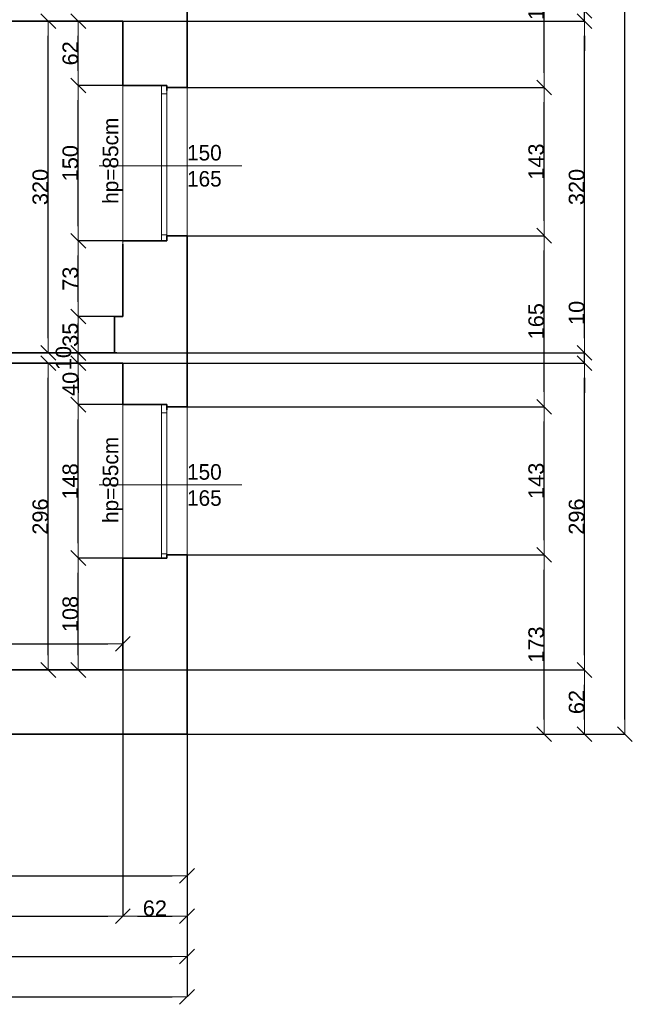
# Model space of a CAD drawing. Header units: metres. Extents: x 7506757 to 756746378, y 5735207 to 582114514.
# Tile 257 of 278: x 7712721 to 7718629, y 5886010 to 5895510. Entities that reach past the tile are written whole.
import ezdxf

# ---------------------------------------------------------------- set-up
doc = ezdxf.new("R2010")
doc.units = ezdxf.units.M
doc.header["$MEASUREMENT"] = 0
doc.header["$PDMODE"] = 2
doc.layers.get('0').update_dxf_attribs({"color": 250, "linetype": 'CONTINUOUS', "lineweight": 100, "plot": 0})
doc.layers.get('Defpoints').update_dxf_attribs({"linetype": 'CONTINUOUS'})
for name, color, linetype, lineweight in [('M_OCIANA6', 5, 'CONTINUOUS', 35), ('M_OPISY141', 7, 'CONTINUOUS', 0), ('m_umeblowanie1', 7, 'CONTINUOUS', 13), ('opis1', 7, 'CONTINUOUS', 13)]:
    doc.layers.add(name, color=color, linetype=linetype, lineweight=lineweight)
doc.layers.add('PWYMIAR', color=7, linetype='CONTINUOUS')
doc.styles.add('GENERATED_STYLE_1', font='arial.ttf')
doc.styles.add('GENERATED_STYLE_2', font='txt')
doc.dimstyles.new('GENERATED_STYLE__1', dxfattribs={"dimtxt": 150, "dimasz": 142.5, "dimexe": 0.18, "dimexo": 0, "dimgap": 0.09, "dimtad": 1, "dimdec": 0, "dimlfac": 0.1, "dimzin": 0, "dimdsep": 46, "dimtxsty": 'GENERATED_STYLE_1', "dimblk": 'ARROWHEAD_6', "dimblk1": 'ARROWHEAD_6', "dimblk2": 'ARROWHEAD_6', "dimcen": 0.09, "dimclrd": 251, "dimclre": 251, "dimclrt": 7, "dimazin": 0, "dimtfac": 1, "dimtdec": 4, "dimtmove": 0, "dimatfit": 3, "dimfxl": 0, "dimtolj": 1, "dimtzin": 0, "dimarcsym": 0})
doc.dimstyles.new('GENERATED_STYLE__2', dxfattribs={"dimtxt": 150, "dimasz": 142.5, "dimexe": 0.18, "dimexo": 0, "dimgap": 0.09, "dimtad": 1, "dimtih": 1, "dimtoh": 1, "dimdec": 0, "dimlfac": 0.1, "dimzin": 0, "dimdsep": 46, "dimtxsty": 'GENERATED_STYLE_1', "dimblk": 'ARROWHEAD_6', "dimblk1": 'ARROWHEAD_6', "dimblk2": 'ARROWHEAD_6', "dimcen": 0.09, "dimclrd": 251, "dimclre": 251, "dimclrt": 7, "dimazin": 0, "dimtfac": 1, "dimtdec": 4, "dimtmove": 0, "dimatfit": 3, "dimfxl": 0, "dimtolj": 1, "dimtzin": 0, "dimarcsym": 0})
doc.dimstyles.new('GENERATED_STYLE__3', dxfattribs={"dimtxt": 150, "dimasz": 142.5, "dimexe": 0.18, "dimexo": 0, "dimgap": 0.09, "dimtad": 1, "dimdec": 0, "dimlfac": 0.1, "dimzin": 0, "dimdsep": 46, "dimtxsty": 'GENERATED_STYLE_1', "dimblk": 'ARROWHEAD_6', "dimblk1": 'ARROWHEAD_6', "dimblk2": 'ARROWHEAD_6', "dimcen": 0.09, "dimclrd": 251, "dimclre": 251, "dimclrt": 7, "dimazin": 0, "dimtfac": 1, "dimtdec": 4, "dimtmove": 2, "dimatfit": 3, "dimfxl": 0, "dimtolj": 1, "dimtzin": 0, "dimarcsym": 0})

# ---------------------------------------------------------------- blocks, each defined once
blk = doc.blocks.new('ARROWHEAD_6')
at = {"color": 0, "linetype": 'Continuous', "lineweight": 0}
for p, q in [((0, 0), (-1, 0)), ((-0.5, -0.5), (0.5, 0.5))]:
    blk.add_line(p, q, dxfattribs=at)
blk = doc.blocks.new('*D6541')
at = {"layer": 'Defpoints', "color": 0, "linetype": 'Continuous', "transparency": 16777216}
for p in [(7713286.4, 5890315.6), (7713714.6, 5890315.6), (7713714.6, 5889235.6)]:
    blk.add_point(p, dxfattribs=at)
at = {"layer": 'PWYMIAR', "color": 251, "linetype": 'Continuous', "lineweight": -2, "transparency": 16777216}
for p, q in [((7713714.6, 5890315.6), (7713286.3, 5890315.6)), ((7713286.4, 5889378.1), (7713286.4, 5890173.1)), ((7713714.6, 5889235.6), (7713286.3, 5889235.6))]:
    blk.add_line(p, q, dxfattribs=at)
at = {"layer": 'PWYMIAR', "color": 251, "linetype": 'Continuous', "lineweight": -2, "transparency": 16777216, "xscale": 142.5, "yscale": 142.5, "zscale": 142.5}
for p, rotation in [((7713286.4, 5890315.6), 90), ((7713286.4, 5889235.6), 270)]:
    blk.add_blockref('ARROWHEAD_6', p, dxfattribs=dict(at, rotation=rotation))
at = {"layer": 'PWYMIAR', "color": 7, "linetype": 'Continuous', "lineweight": 13, "transparency": 16777216, "insert": (7713209.8, 5889775.6), "char_height": 150, "attachment_point": 5, "rotation": 90, "style": 'GENERATED_STYLE_1'}
blk.add_mtext('\\A1;108', dxfattribs=at)
blk = doc.blocks.new('*D6542')
at = {"layer": 'Defpoints', "color": 0, "linetype": 'Continuous', "transparency": 16777216}
for p in [(7713286.4, 5891795.6), (7713714.6, 5891795.6), (7713714.6, 5890315.6)]:
    blk.add_point(p, dxfattribs=at)
at = {"layer": 'PWYMIAR', "color": 251, "linetype": 'Continuous', "lineweight": -2, "transparency": 16777216}
for p, q in [((7713714.6, 5891795.6), (7713286.3, 5891795.6)), ((7713286.4, 5890458.1), (7713286.4, 5891653.1)), ((7713714.6, 5890315.6), (7713286.3, 5890315.6))]:
    blk.add_line(p, q, dxfattribs=at)
at = {"layer": 'PWYMIAR', "color": 251, "linetype": 'Continuous', "lineweight": -2, "transparency": 16777216, "xscale": 142.5, "yscale": 142.5, "zscale": 142.5}
for p, rotation in [((7713286.4, 5891795.6), 90), ((7713286.4, 5890315.6), 270)]:
    blk.add_blockref('ARROWHEAD_6', p, dxfattribs=dict(at, rotation=rotation))
at = {"layer": 'PWYMIAR', "color": 7, "linetype": 'Continuous', "lineweight": 13, "transparency": 16777216, "insert": (7713209.8, 5891055.6), "char_height": 150, "attachment_point": 5, "rotation": 90, "style": 'GENERATED_STYLE_1'}
blk.add_mtext('\\A1;148', dxfattribs=at)
blk = doc.blocks.new('*D6543')
at = {"layer": 'Defpoints', "color": 0, "linetype": 'Continuous', "transparency": 16777216}
for p in [(7713286.4, 5892195.6), (7713714.6, 5892195.6), (7713714.6, 5891795.6)]:
    blk.add_point(p, dxfattribs=at)
at = {"layer": 'PWYMIAR', "color": 251, "linetype": 'Continuous', "lineweight": -2, "transparency": 16777216}
for p, q in [((7713714.6, 5892195.6), (7713286.3, 5892195.6)), ((7713286.4, 5891938.1), (7713286.4, 5892053.1)), ((7713714.6, 5891795.6), (7713286.3, 5891795.6))]:
    blk.add_line(p, q, dxfattribs=at)
at = {"layer": 'PWYMIAR', "color": 251, "linetype": 'Continuous', "lineweight": -2, "transparency": 16777216, "xscale": 142.5, "yscale": 142.5, "zscale": 142.5}
for p, rotation in [((7713286.4, 5892195.6), 90), ((7713286.4, 5891795.6), 270)]:
    blk.add_blockref('ARROWHEAD_6', p, dxfattribs=dict(at, rotation=rotation))
at = {"layer": 'PWYMIAR', "color": 7, "linetype": 'Continuous', "lineweight": 13, "transparency": 16777216, "insert": (7713209.8, 5891995.6), "char_height": 150, "attachment_point": 5, "rotation": 90, "style": 'GENERATED_STYLE_1'}
blk.add_mtext('\\A1;40', dxfattribs=at)
blk = doc.blocks.new('*D6544')
at = {"layer": 'Defpoints', "color": 0, "linetype": 'Continuous', "transparency": 16777216}
for p in [(7713286.4, 5892294), (7713658.8, 5892294), (7713714.6, 5892195.6)]:
    blk.add_point(p, dxfattribs=at)
at = {"layer": 'PWYMIAR', "color": 251, "linetype": 'Continuous', "lineweight": -2, "transparency": 16777216}
for p, q in [((7713286.4, 5892436.5), (7713286.4, 5892579)), ((7713658.8, 5892294), (7713286.3, 5892294)), ((7713286.4, 5892195.6), (7713286.4, 5892294)), ((7713714.6, 5892195.6), (7713286.3, 5892195.6)), ((7713286.4, 5892053.1), (7713286.4, 5891910.6))]:
    blk.add_line(p, q, dxfattribs=at)
at = {"layer": 'PWYMIAR', "color": 251, "linetype": 'Continuous', "lineweight": -2, "transparency": 16777216, "xscale": 142.5, "yscale": 142.5, "zscale": 142.5}
for p, rotation in [((7713286.4, 5892294), 270), ((7713286.4, 5892195.6), 90)]:
    blk.add_blockref('ARROWHEAD_6', p, dxfattribs=dict(at, rotation=rotation))
at = {"layer": 'PWYMIAR', "color": 7, "linetype": 'Continuous', "lineweight": 13, "transparency": 16777216, "insert": (7713143.9, 5892244.8), "char_height": 150, "attachment_point": 5, "rotation": 90, "style": 'GENERATED_STYLE_1'}
blk.add_mtext('\\A1;10', dxfattribs=at)
blk = doc.blocks.new('*D6545')
at = {"layer": 'Defpoints', "color": 0, "linetype": 'Continuous', "transparency": 16777216}
for p in [(7713286.4, 5892645.6), (7713714.6, 5892645.6), (7713658.8, 5892294)]:
    blk.add_point(p, dxfattribs=at)
at = {"layer": 'PWYMIAR', "color": 251, "linetype": 'Continuous', "lineweight": -2, "transparency": 16777216}
for p, q in [((7713714.6, 5892645.6), (7713286.3, 5892645.6)), ((7713286.4, 5892436.5), (7713286.4, 5892503.1)), ((7713658.8, 5892294), (7713286.3, 5892294))]:
    blk.add_line(p, q, dxfattribs=at)
at = {"layer": 'PWYMIAR', "color": 251, "linetype": 'Continuous', "lineweight": -2, "transparency": 16777216, "xscale": 142.5, "yscale": 142.5, "zscale": 142.5}
for p, rotation in [((7713286.4, 5892645.6), 90), ((7713286.4, 5892294), 270)]:
    blk.add_blockref('ARROWHEAD_6', p, dxfattribs=dict(at, rotation=rotation))
at = {"layer": 'PWYMIAR', "color": 7, "linetype": 'Continuous', "lineweight": 13, "transparency": 16777216, "insert": (7713209.7, 5892469.8), "char_height": 150, "attachment_point": 5, "rotation": 90, "style": 'GENERATED_STYLE_1'}
blk.add_mtext('\\A1;35', dxfattribs=at)
blk = doc.blocks.new('*D6546')
at = {"layer": 'Defpoints', "color": 0, "linetype": 'Continuous', "transparency": 16777216}
for p in [(7713286.4, 5893375.6), (7713714.6, 5893375.6), (7713714.6, 5892645.6)]:
    blk.add_point(p, dxfattribs=at)
at = {"layer": 'PWYMIAR', "color": 251, "linetype": 'Continuous', "lineweight": -2, "transparency": 16777216}
for p, q in [((7713714.6, 5893375.6), (7713286.3, 5893375.6)), ((7713286.4, 5892788.1), (7713286.4, 5893233.1)), ((7713714.6, 5892645.6), (7713286.3, 5892645.6))]:
    blk.add_line(p, q, dxfattribs=at)
at = {"layer": 'PWYMIAR', "color": 251, "linetype": 'Continuous', "lineweight": -2, "transparency": 16777216, "xscale": 142.5, "yscale": 142.5, "zscale": 142.5}
for p, rotation in [((7713286.4, 5893375.6), 90), ((7713286.4, 5892645.6), 270)]:
    blk.add_blockref('ARROWHEAD_6', p, dxfattribs=dict(at, rotation=rotation))
at = {"layer": 'PWYMIAR', "color": 7, "linetype": 'Continuous', "lineweight": 13, "transparency": 16777216, "insert": (7713209.7, 5893010.6), "char_height": 150, "attachment_point": 5, "rotation": 90, "style": 'GENERATED_STYLE_1'}
blk.add_mtext('\\A1;73', dxfattribs=at)
blk = doc.blocks.new('*D6547')
at = {"layer": 'Defpoints', "color": 0, "linetype": 'Continuous', "transparency": 16777216}
for p in [(7713286.4, 5894875.6), (7713714.6, 5894875.6), (7713714.6, 5893375.6)]:
    blk.add_point(p, dxfattribs=at)
at = {"layer": 'PWYMIAR', "color": 251, "linetype": 'Continuous', "lineweight": -2, "transparency": 16777216}
for p, q in [((7713714.6, 5894875.6), (7713286.3, 5894875.6)), ((7713286.4, 5893518.1), (7713286.4, 5894733.1)), ((7713714.6, 5893375.6), (7713286.3, 5893375.6))]:
    blk.add_line(p, q, dxfattribs=at)
at = {"layer": 'PWYMIAR', "color": 251, "linetype": 'Continuous', "lineweight": -2, "transparency": 16777216, "xscale": 142.5, "yscale": 142.5, "zscale": 142.5}
for p, rotation in [((7713286.4, 5894875.6), 90), ((7713286.4, 5893375.6), 270)]:
    blk.add_blockref('ARROWHEAD_6', p, dxfattribs=dict(at, rotation=rotation))
at = {"layer": 'PWYMIAR', "color": 7, "linetype": 'Continuous', "lineweight": 13, "transparency": 16777216, "insert": (7713209.8, 5894125.6), "char_height": 150, "attachment_point": 5, "rotation": 90, "style": 'GENERATED_STYLE_1'}
blk.add_mtext('\\A1;150', dxfattribs=at)
blk = doc.blocks.new('*D6548')
at = {"layer": 'Defpoints', "color": 0, "linetype": 'Continuous', "transparency": 16777216}
for p in [(7713286.4, 5895495.6), (7713714.6, 5895495.6), (7713714.6, 5894875.6)]:
    blk.add_point(p, dxfattribs=at)
at = {"layer": 'PWYMIAR', "color": 251, "linetype": 'Continuous', "lineweight": -2, "transparency": 16777216}
for p, q in [((7713714.6, 5895495.6), (7713286.3, 5895495.6)), ((7713286.4, 5895018.1), (7713286.4, 5895353.1)), ((7713714.6, 5894875.6), (7713286.3, 5894875.6))]:
    blk.add_line(p, q, dxfattribs=at)
at = {"layer": 'PWYMIAR', "color": 251, "linetype": 'Continuous', "lineweight": -2, "transparency": 16777216, "xscale": 142.5, "yscale": 142.5, "zscale": 142.5}
for p, rotation in [((7713286.4, 5895495.6), 90), ((7713286.4, 5894875.6), 270)]:
    blk.add_blockref('ARROWHEAD_6', p, dxfattribs=dict(at, rotation=rotation))
at = {"layer": 'PWYMIAR', "color": 7, "linetype": 'Continuous', "lineweight": 13, "transparency": 16777216, "insert": (7713209.8, 5895185.6), "char_height": 150, "attachment_point": 5, "rotation": 90, "style": 'GENERATED_STYLE_1'}
blk.add_mtext('\\A1;62', dxfattribs=at)
blk = doc.blocks.new('*D6561')
at = {"layer": 'Defpoints', "color": 0, "linetype": 'Continuous', "transparency": 16777216}
for p in [(7712997, 5892195.6), (7713714.6, 5892195.6), (7713714.6, 5889235.6)]:
    blk.add_point(p, dxfattribs=at)
at = {"layer": 'PWYMIAR', "color": 251, "linetype": 'Continuous', "lineweight": -2, "transparency": 16777216}
for p, q in [((7713714.6, 5892195.6), (7712996.8, 5892195.6)), ((7712997, 5889378.1), (7712997, 5892053.1)), ((7713714.6, 5889235.6), (7712996.8, 5889235.6))]:
    blk.add_line(p, q, dxfattribs=at)
at = {"layer": 'PWYMIAR', "color": 251, "linetype": 'Continuous', "lineweight": -2, "transparency": 16777216, "xscale": 142.5, "yscale": 142.5, "zscale": 142.5}
for p, rotation in [((7712997, 5892195.6), 90), ((7712997, 5889235.6), 270)]:
    blk.add_blockref('ARROWHEAD_6', p, dxfattribs=dict(at, rotation=rotation))
at = {"layer": 'PWYMIAR', "color": 7, "linetype": 'Continuous', "lineweight": 13, "transparency": 16777216, "insert": (7712920.3, 5890715.6), "char_height": 150, "attachment_point": 5, "rotation": 90, "style": 'GENERATED_STYLE_1'}
blk.add_mtext('\\A1;296', dxfattribs=at)
blk = doc.blocks.new('*D6562')
at = {"layer": 'Defpoints', "color": 0, "linetype": 'Continuous', "transparency": 16777216}
for p in [(7712997, 5895495.6), (7713714.6, 5895495.6), (7713634.6, 5892295.6)]:
    blk.add_point(p, dxfattribs=at)
at = {"layer": 'PWYMIAR', "color": 251, "linetype": 'Continuous', "lineweight": -2, "transparency": 16777216}
for p, q in [((7713714.6, 5895495.6), (7712996.8, 5895495.6)), ((7712997, 5892438.1), (7712997, 5895353.1)), ((7713634.6, 5892295.6), (7712996.8, 5892295.6))]:
    blk.add_line(p, q, dxfattribs=at)
at = {"layer": 'PWYMIAR', "color": 251, "linetype": 'Continuous', "lineweight": -2, "transparency": 16777216, "xscale": 142.5, "yscale": 142.5, "zscale": 142.5}
for p, rotation in [((7712997, 5895495.6), 90), ((7712997, 5892295.6), 270)]:
    blk.add_blockref('ARROWHEAD_6', p, dxfattribs=dict(at, rotation=rotation))
at = {"layer": 'PWYMIAR', "color": 7, "linetype": 'Continuous', "lineweight": 13, "transparency": 16777216, "insert": (7712920.3, 5893895.6), "char_height": 150, "attachment_point": 5, "rotation": 90, "style": 'GENERATED_STYLE_1'}
blk.add_mtext('\\A1;320', dxfattribs=at)
blk = doc.blocks.new('*D6569')
at = {"layer": 'Defpoints', "color": 0, "linetype": 'Continuous', "transparency": 16777216}
for p in [(7710614.6, 5892195.6), (7713714.6, 5889486.6), (7713714.6, 5889235.6)]:
    blk.add_point(p, dxfattribs=at)
at = {"layer": 'PWYMIAR', "color": 251, "linetype": 'Continuous', "lineweight": -2, "transparency": 16777216}
for p, q in [((7710614.6, 5892195.6), (7710614.6, 5889486.4)), ((7710757.1, 5889486.6), (7713572.1, 5889486.6)), ((7713714.6, 5889235.6), (7713714.6, 5889486.8))]:
    blk.add_line(p, q, dxfattribs=at)
at = {"layer": 'PWYMIAR', "color": 251, "linetype": 'Continuous', "lineweight": -2, "transparency": 16777216, "xscale": 142.5, "yscale": 142.5, "zscale": 142.5, "rotation": 180}
blk.add_blockref('ARROWHEAD_6', (7710614.6, 5889486.6), dxfattribs=at)
at = {"layer": 'PWYMIAR', "color": 251, "linetype": 'Continuous', "lineweight": -2, "transparency": 16777216, "xscale": 142.5, "yscale": 142.5, "zscale": 142.5}
blk.add_blockref('ARROWHEAD_6', (7713714.6, 5889486.6), dxfattribs=at)
at = {"layer": 'PWYMIAR', "color": 7, "linetype": 'Continuous', "lineweight": 13, "transparency": 16777216, "insert": (7712164.6, 5889563.3), "char_height": 150, "attachment_point": 5, "style": 'GENERATED_STYLE_1'}
blk.add_mtext('\\A1;310', dxfattribs=at)
blk = doc.blocks.new('*D6736')
at = {"layer": 'Defpoints', "color": 0, "linetype": 'Continuous', "transparency": 16777216}
for p in [(7705604.6, 5888615.6), (7714334.6, 5888615.6), (7714334.6, 5887248.3)]:
    blk.add_point(p, dxfattribs=at)
at = {"layer": 'PWYMIAR', "color": 251, "linetype": 'Continuous', "lineweight": -2, "transparency": 16777216}
for p, q in [((7705604.6, 5888615.6), (7705604.6, 5887248.1)), ((7714334.6, 5888615.6), (7714334.6, 5887248.1)), ((7705747.1, 5887248.3), (7714192.1, 5887248.3))]:
    blk.add_line(p, q, dxfattribs=at)
at = {"layer": 'PWYMIAR', "color": 251, "linetype": 'Continuous', "lineweight": -2, "transparency": 16777216, "xscale": 142.5, "yscale": 142.5, "zscale": 142.5, "rotation": 180}
blk.add_blockref('ARROWHEAD_6', (7705604.6, 5887248.3), dxfattribs=at)
at = {"layer": 'PWYMIAR', "color": 251, "linetype": 'Continuous', "lineweight": -2, "transparency": 16777216, "xscale": 142.5, "yscale": 142.5, "zscale": 142.5}
blk.add_blockref('ARROWHEAD_6', (7714334.6, 5887248.3), dxfattribs=at)
at = {"layer": 'PWYMIAR', "color": 7, "linetype": 'Continuous', "lineweight": 13, "transparency": 16777216, "insert": (7709969.6, 5887325), "char_height": 150, "attachment_point": 5, "style": 'GENERATED_STYLE_1'}
blk.add_mtext('\\A1;873', dxfattribs=at)
blk = doc.blocks.new('*D6755')
at = {"layer": 'Defpoints', "color": 0, "linetype": 'Continuous', "transparency": 16777216}
for p in [(7708614.6, 5889235.6), (7713714.6, 5889235.6), (7713714.6, 5886859.1)]:
    blk.add_point(p, dxfattribs=at)
at = {"layer": 'PWYMIAR', "color": 251, "linetype": 'Continuous', "lineweight": -2, "transparency": 16777216}
for p, q in [((7708614.6, 5889235.6), (7708614.6, 5886858.9)), ((7713714.6, 5889235.6), (7713714.6, 5886858.9)), ((7708757.1, 5886859.1), (7713572.1, 5886859.1))]:
    blk.add_line(p, q, dxfattribs=at)
at = {"layer": 'PWYMIAR', "color": 251, "linetype": 'Continuous', "lineweight": -2, "transparency": 16777216, "xscale": 142.5, "yscale": 142.5, "zscale": 142.5, "rotation": 180}
blk.add_blockref('ARROWHEAD_6', (7708614.6, 5886859.1), dxfattribs=at)
at = {"layer": 'PWYMIAR', "color": 251, "linetype": 'Continuous', "lineweight": -2, "transparency": 16777216, "xscale": 142.5, "yscale": 142.5, "zscale": 142.5}
blk.add_blockref('ARROWHEAD_6', (7713714.6, 5886859.1), dxfattribs=at)
at = {"layer": 'PWYMIAR', "color": 7, "linetype": 'Continuous', "lineweight": 13, "transparency": 16777216, "insert": (7711164.6, 5886935.8), "char_height": 150, "attachment_point": 5, "style": 'GENERATED_STYLE_1'}
blk.add_mtext('\\A1;510', dxfattribs=at)
blk = doc.blocks.new('*D6756')
at = {"layer": 'Defpoints', "color": 0, "linetype": 'Continuous', "transparency": 16777216}
for p in [(7713714.6, 5889235.6), (7714334.6, 5888615.6), (7714334.6, 5886859.1)]:
    blk.add_point(p, dxfattribs=at)
at = {"layer": 'PWYMIAR', "color": 251, "linetype": 'Continuous', "lineweight": -2, "transparency": 16777216}
for p, q in [((7713714.6, 5889235.6), (7713714.6, 5886858.9)), ((7714334.6, 5888615.6), (7714334.6, 5886858.9)), ((7713857.1, 5886859.1), (7714192.1, 5886859.1))]:
    blk.add_line(p, q, dxfattribs=at)
at = {"layer": 'PWYMIAR', "color": 251, "linetype": 'Continuous', "lineweight": -2, "transparency": 16777216, "xscale": 142.5, "yscale": 142.5, "zscale": 142.5, "rotation": 180}
blk.add_blockref('ARROWHEAD_6', (7713714.6, 5886859.1), dxfattribs=at)
at = {"layer": 'PWYMIAR', "color": 251, "linetype": 'Continuous', "lineweight": -2, "transparency": 16777216, "xscale": 142.5, "yscale": 142.5, "zscale": 142.5}
blk.add_blockref('ARROWHEAD_6', (7714334.6, 5886859.1), dxfattribs=at)
at = {"layer": 'PWYMIAR', "color": 7, "linetype": 'Continuous', "lineweight": 13, "transparency": 16777216, "insert": (7714024.6, 5886935.8), "char_height": 150, "attachment_point": 5, "style": 'GENERATED_STYLE_1'}
blk.add_mtext('\\A1;62', dxfattribs=at)
blk = doc.blocks.new('*D6759')
at = {"layer": 'Defpoints', "color": 0, "linetype": 'Continuous', "transparency": 16777216}
for p in [(7705604.6, 5888615.6), (7714334.6, 5888615.6), (7714334.6, 5886470)]:
    blk.add_point(p, dxfattribs=at)
at = {"layer": 'PWYMIAR', "color": 251, "linetype": 'Continuous', "lineweight": -2, "transparency": 16777216}
for p, q in [((7705604.6, 5888615.6), (7705604.6, 5886469.8)), ((7714334.6, 5888615.6), (7714334.6, 5886469.8)), ((7705747.1, 5886470), (7714192.1, 5886470))]:
    blk.add_line(p, q, dxfattribs=at)
at = {"layer": 'PWYMIAR', "color": 251, "linetype": 'Continuous', "lineweight": -2, "transparency": 16777216, "xscale": 142.5, "yscale": 142.5, "zscale": 142.5, "rotation": 180}
blk.add_blockref('ARROWHEAD_6', (7705604.6, 5886470), dxfattribs=at)
at = {"layer": 'PWYMIAR', "color": 251, "linetype": 'Continuous', "lineweight": -2, "transparency": 16777216, "xscale": 142.5, "yscale": 142.5, "zscale": 142.5}
blk.add_blockref('ARROWHEAD_6', (7714334.6, 5886470), dxfattribs=at)
at = {"layer": 'PWYMIAR', "color": 7, "linetype": 'Continuous', "lineweight": 13, "transparency": 16777216, "insert": (7709969.6, 5886546.7), "char_height": 150, "attachment_point": 5, "style": 'GENERATED_STYLE_1'}
blk.add_mtext('\\A1;873', dxfattribs=at)
blk = doc.blocks.new('*D6760')
at = {"layer": 'Defpoints', "color": 0, "linetype": 'Continuous', "transparency": 16777216}
for p in [(7682674.6, 5888615.6), (7714334.6, 5888615.6), (7714334.6, 5886080.8)]:
    blk.add_point(p, dxfattribs=at)
at = {"layer": 'PWYMIAR', "color": 251, "linetype": 'Continuous', "lineweight": -2, "transparency": 16777216}
for p, q in [((7682674.6, 5888615.6), (7682674.6, 5886080.6)), ((7714334.6, 5888615.6), (7714334.6, 5886080.6)), ((7682817.1, 5886080.8), (7714192.1, 5886080.8))]:
    blk.add_line(p, q, dxfattribs=at)
at = {"layer": 'PWYMIAR', "color": 251, "linetype": 'Continuous', "lineweight": -2, "transparency": 16777216, "xscale": 142.5, "yscale": 142.5, "zscale": 142.5, "rotation": 180}
blk.add_blockref('ARROWHEAD_6', (7682674.6, 5886080.8), dxfattribs=at)
at = {"layer": 'PWYMIAR', "color": 251, "linetype": 'Continuous', "lineweight": -2, "transparency": 16777216, "xscale": 142.5, "yscale": 142.5, "zscale": 142.5}
blk.add_blockref('ARROWHEAD_6', (7714334.6, 5886080.8), dxfattribs=at)
at = {"layer": 'PWYMIAR', "color": 7, "linetype": 'Continuous', "lineweight": 13, "transparency": 16777216, "insert": (7698504.6, 5886157.5), "char_height": 150, "attachment_point": 5, "style": 'GENERATED_STYLE_1'}
blk.add_mtext('\\A1;3166', dxfattribs=at)
blk = doc.blocks.new('*D6835')
at = {"layer": 'Defpoints', "color": 0, "linetype": 'Continuous', "transparency": 16777216}
for p in [(7714334.6, 5890345.6), (7717779.8, 5890345.6), (7714334.6, 5888615.6)]:
    blk.add_point(p, dxfattribs=at)
at = {"layer": 'PWYMIAR', "color": 251, "linetype": 'Continuous', "lineweight": -2, "transparency": 16777216}
for p, q in [((7714334.6, 5890345.6), (7717780, 5890345.6)), ((7717779.8, 5888758.1), (7717779.8, 5890203.1)), ((7714334.6, 5888615.6), (7717780, 5888615.6))]:
    blk.add_line(p, q, dxfattribs=at)
at = {"layer": 'PWYMIAR', "color": 251, "linetype": 'Continuous', "lineweight": -2, "transparency": 16777216, "xscale": 142.5, "yscale": 142.5, "zscale": 142.5}
for p, rotation in [((7717779.8, 5890345.6), 90), ((7717779.8, 5888615.6), 270)]:
    blk.add_blockref('ARROWHEAD_6', p, dxfattribs=dict(at, rotation=rotation))
at = {"layer": 'PWYMIAR', "color": 7, "linetype": 'Continuous', "lineweight": 13, "transparency": 16777216, "insert": (7717703.1, 5889480.6), "char_height": 150, "attachment_point": 5, "rotation": 90, "style": 'GENERATED_STYLE_1'}
blk.add_mtext('\\A1;173', dxfattribs=at)
blk = doc.blocks.new('*D6836')
at = {"layer": 'Defpoints', "color": 0, "linetype": 'Continuous', "transparency": 16777216}
for p in [(7714334.6, 5891775.6), (7717779.8, 5891775.6), (7714334.6, 5890345.6)]:
    blk.add_point(p, dxfattribs=at)
at = {"layer": 'PWYMIAR', "color": 251, "linetype": 'Continuous', "lineweight": -2, "transparency": 16777216}
for p, q in [((7714334.6, 5891775.6), (7717780, 5891775.6)), ((7717779.8, 5890488.1), (7717779.8, 5891633.1)), ((7714334.6, 5890345.6), (7717780, 5890345.6))]:
    blk.add_line(p, q, dxfattribs=at)
at = {"layer": 'PWYMIAR', "color": 251, "linetype": 'Continuous', "lineweight": -2, "transparency": 16777216, "xscale": 142.5, "yscale": 142.5, "zscale": 142.5}
for p, rotation in [((7717779.8, 5891775.6), 90), ((7717779.8, 5890345.6), 270)]:
    blk.add_blockref('ARROWHEAD_6', p, dxfattribs=dict(at, rotation=rotation))
at = {"layer": 'PWYMIAR', "color": 7, "linetype": 'Continuous', "lineweight": 13, "transparency": 16777216, "insert": (7717703.1, 5891060.6), "char_height": 150, "attachment_point": 5, "rotation": 90, "style": 'GENERATED_STYLE_1'}
blk.add_mtext('\\A1;143', dxfattribs=at)
blk = doc.blocks.new('*D6837')
at = {"layer": 'Defpoints', "color": 0, "linetype": 'Continuous', "transparency": 16777216}
for p in [(7714334.6, 5893425.6), (7717779.8, 5893425.6), (7714334.6, 5891775.6)]:
    blk.add_point(p, dxfattribs=at)
at = {"layer": 'PWYMIAR', "color": 251, "linetype": 'Continuous', "lineweight": -2, "transparency": 16777216}
for p, q in [((7714334.6, 5893425.6), (7717780, 5893425.6)), ((7717779.8, 5891918.1), (7717779.8, 5893283.1)), ((7714334.6, 5891775.6), (7717780, 5891775.6))]:
    blk.add_line(p, q, dxfattribs=at)
at = {"layer": 'PWYMIAR', "color": 251, "linetype": 'Continuous', "lineweight": -2, "transparency": 16777216, "xscale": 142.5, "yscale": 142.5, "zscale": 142.5}
for p, rotation in [((7717779.8, 5893425.6), 90), ((7717779.8, 5891775.6), 270)]:
    blk.add_blockref('ARROWHEAD_6', p, dxfattribs=dict(at, rotation=rotation))
at = {"layer": 'PWYMIAR', "color": 7, "linetype": 'Continuous', "lineweight": 13, "transparency": 16777216, "insert": (7717703.2, 5892600.6), "char_height": 150, "attachment_point": 5, "rotation": 90, "style": 'GENERATED_STYLE_1'}
blk.add_mtext('\\A1;165', dxfattribs=at)
blk = doc.blocks.new('*D6838')
at = {"layer": 'Defpoints', "color": 0, "linetype": 'Continuous', "transparency": 16777216}
for p in [(7714334.6, 5894855.6), (7717779.8, 5894855.6), (7714334.6, 5893425.6)]:
    blk.add_point(p, dxfattribs=at)
at = {"layer": 'PWYMIAR', "color": 251, "linetype": 'Continuous', "lineweight": -2, "transparency": 16777216}
for p, q in [((7714334.6, 5894855.6), (7717780, 5894855.6)), ((7717779.8, 5893568.1), (7717779.8, 5894713.1)), ((7714334.6, 5893425.6), (7717780, 5893425.6))]:
    blk.add_line(p, q, dxfattribs=at)
at = {"layer": 'PWYMIAR', "color": 251, "linetype": 'Continuous', "lineweight": -2, "transparency": 16777216, "xscale": 142.5, "yscale": 142.5, "zscale": 142.5}
for p, rotation in [((7717779.8, 5894855.6), 90), ((7717779.8, 5893425.6), 270)]:
    blk.add_blockref('ARROWHEAD_6', p, dxfattribs=dict(at, rotation=rotation))
at = {"layer": 'PWYMIAR', "color": 7, "linetype": 'Continuous', "lineweight": 13, "transparency": 16777216, "insert": (7717703.1, 5894140.6), "char_height": 150, "attachment_point": 5, "rotation": 90, "style": 'GENERATED_STYLE_1'}
blk.add_mtext('\\A1;143', dxfattribs=at)
blk = doc.blocks.new('*D6839')
at = {"layer": 'Defpoints', "color": 0, "linetype": 'Continuous', "transparency": 16777216}
for p in [(7714334.6, 5896505.6), (7717779.8, 5896505.6), (7714334.6, 5894855.6)]:
    blk.add_point(p, dxfattribs=at)
at = {"layer": 'PWYMIAR', "color": 251, "linetype": 'Continuous', "lineweight": -2, "transparency": 16777216}
for p, q in [((7714334.6, 5896505.6), (7717780, 5896505.6)), ((7717779.8, 5894998.1), (7717779.8, 5896363.1)), ((7714334.6, 5894855.6), (7717780, 5894855.6))]:
    blk.add_line(p, q, dxfattribs=at)
at = {"layer": 'PWYMIAR', "color": 251, "linetype": 'Continuous', "lineweight": -2, "transparency": 16777216, "xscale": 142.5, "yscale": 142.5, "zscale": 142.5}
for p, rotation in [((7717779.8, 5896505.6), 90), ((7717779.8, 5894855.6), 270)]:
    blk.add_blockref('ARROWHEAD_6', p, dxfattribs=dict(at, rotation=rotation))
at = {"layer": 'PWYMIAR', "color": 7, "linetype": 'Continuous', "lineweight": 13, "transparency": 16777216, "insert": (7717703.2, 5895680.6), "char_height": 150, "attachment_point": 5, "rotation": 90, "style": 'GENERATED_STYLE_1'}
blk.add_mtext('\\A1;165', dxfattribs=at)
blk = doc.blocks.new('*D6847')
at = {"layer": 'Defpoints', "color": 0, "linetype": 'Continuous', "transparency": 16777216}
for p in [(7713714.6, 5889235.6), (7718169, 5889235.6), (7714334.6, 5888615.6)]:
    blk.add_point(p, dxfattribs=at)
at = {"layer": 'PWYMIAR', "color": 251, "linetype": 'Continuous', "lineweight": -2, "transparency": 16777216}
for p, q in [((7713714.6, 5889235.6), (7718169.2, 5889235.6)), ((7718169, 5888758.1), (7718169, 5889093.1)), ((7714334.6, 5888615.6), (7718169.2, 5888615.6))]:
    blk.add_line(p, q, dxfattribs=at)
at = {"layer": 'PWYMIAR', "color": 251, "linetype": 'Continuous', "lineweight": -2, "transparency": 16777216, "xscale": 142.5, "yscale": 142.5, "zscale": 142.5}
for p, rotation in [((7718169, 5889235.6), 90), ((7718169, 5888615.6), 270)]:
    blk.add_blockref('ARROWHEAD_6', p, dxfattribs=dict(at, rotation=rotation))
at = {"layer": 'PWYMIAR', "color": 7, "linetype": 'Continuous', "lineweight": 13, "transparency": 16777216, "insert": (7718092.3, 5888925.6), "char_height": 150, "attachment_point": 5, "rotation": 90, "style": 'GENERATED_STYLE_1'}
blk.add_mtext('\\A1;62', dxfattribs=at)
blk = doc.blocks.new('*D6848')
at = {"layer": 'Defpoints', "color": 0, "linetype": 'Continuous', "transparency": 16777216}
for p in [(7713714.6, 5892195.6), (7718169, 5892195.6), (7713714.6, 5889235.6)]:
    blk.add_point(p, dxfattribs=at)
at = {"layer": 'PWYMIAR', "color": 251, "linetype": 'Continuous', "lineweight": -2, "transparency": 16777216}
for p, q in [((7713714.6, 5892195.6), (7718169.2, 5892195.6)), ((7718169, 5889378.1), (7718169, 5892053.1)), ((7713714.6, 5889235.6), (7718169.2, 5889235.6))]:
    blk.add_line(p, q, dxfattribs=at)
at = {"layer": 'PWYMIAR', "color": 251, "linetype": 'Continuous', "lineweight": -2, "transparency": 16777216, "xscale": 142.5, "yscale": 142.5, "zscale": 142.5}
for p, rotation in [((7718169, 5892195.6), 90), ((7718169, 5889235.6), 270)]:
    blk.add_blockref('ARROWHEAD_6', p, dxfattribs=dict(at, rotation=rotation))
at = {"layer": 'PWYMIAR', "color": 7, "linetype": 'Continuous', "lineweight": 13, "transparency": 16777216, "insert": (7718092.3, 5890715.6), "char_height": 150, "attachment_point": 5, "rotation": 90, "style": 'GENERATED_STYLE_1'}
blk.add_mtext('\\A1;296', dxfattribs=at)
blk = doc.blocks.new('*D6849')
at = {"layer": 'Defpoints', "color": 0, "linetype": 'Continuous', "transparency": 16777216}
for p in [(7713634.6, 5892295.6), (7718169, 5892295.6), (7713714.6, 5892195.6)]:
    blk.add_point(p, dxfattribs=at)
at = {"layer": 'PWYMIAR', "color": 251, "linetype": 'Continuous', "lineweight": -2, "transparency": 16777216}
for p, q in [((7718169, 5892438.1), (7718169, 5892781)), ((7713634.6, 5892295.6), (7718169.2, 5892295.6)), ((7718169, 5892195.6), (7718169, 5892295.6)), ((7713714.6, 5892195.6), (7718169.2, 5892195.6)), ((7718169, 5892053.1), (7718169, 5891910.6))]:
    blk.add_line(p, q, dxfattribs=at)
at = {"layer": 'PWYMIAR', "color": 251, "linetype": 'Continuous', "lineweight": -2, "transparency": 16777216, "xscale": 142.5, "yscale": 142.5, "zscale": 142.5}
for p, rotation in [((7718169, 5892295.6), 270), ((7718169, 5892195.6), 90)]:
    blk.add_blockref('ARROWHEAD_6', p, dxfattribs=dict(at, rotation=rotation))
at = {"layer": 'PWYMIAR', "color": 7, "linetype": 'Continuous', "lineweight": 13, "transparency": 16777216, "insert": (7718092.3, 5892680.8), "char_height": 150, "attachment_point": 5, "rotation": 90, "style": 'GENERATED_STYLE_1'}
blk.add_mtext('\\A1;10', dxfattribs=at)
blk = doc.blocks.new('*D6850')
at = {"layer": 'Defpoints', "color": 0, "linetype": 'Continuous', "transparency": 16777216}
for p in [(7713714.6, 5895495.6), (7718169, 5895495.6), (7713634.6, 5892295.6)]:
    blk.add_point(p, dxfattribs=at)
at = {"layer": 'PWYMIAR', "color": 251, "linetype": 'Continuous', "lineweight": -2, "transparency": 16777216}
for p, q in [((7713714.6, 5895495.6), (7718169.2, 5895495.6)), ((7718169, 5892438.1), (7718169, 5895353.1)), ((7713634.6, 5892295.6), (7718169.2, 5892295.6))]:
    blk.add_line(p, q, dxfattribs=at)
at = {"layer": 'PWYMIAR', "color": 251, "linetype": 'Continuous', "lineweight": -2, "transparency": 16777216, "xscale": 142.5, "yscale": 142.5, "zscale": 142.5}
for p, rotation in [((7718169, 5895495.6), 90), ((7718169, 5892295.6), 270)]:
    blk.add_blockref('ARROWHEAD_6', p, dxfattribs=dict(at, rotation=rotation))
at = {"layer": 'PWYMIAR', "color": 7, "linetype": 'Continuous', "lineweight": 13, "transparency": 16777216, "insert": (7718092.3, 5893895.6), "char_height": 150, "attachment_point": 5, "rotation": 90, "style": 'GENERATED_STYLE_1'}
blk.add_mtext('\\A1;320', dxfattribs=at)
blk = doc.blocks.new('*D6851')
at = {"layer": 'Defpoints', "color": 0, "linetype": 'Continuous', "transparency": 16777216}
for p in [(7713874.6, 5895595.6), (7718169, 5895595.6), (7713714.6, 5895495.6)]:
    blk.add_point(p, dxfattribs=at)
at = {"layer": 'PWYMIAR', "color": 251, "linetype": 'Continuous', "lineweight": -2, "transparency": 16777216}
for p, q in [((7718169, 5895738.1), (7718169, 5896081)), ((7713874.6, 5895595.6), (7718169.2, 5895595.6)), ((7718169, 5895495.6), (7718169, 5895595.6)), ((7713714.6, 5895495.6), (7718169.2, 5895495.6)), ((7718169, 5895353.1), (7718169, 5895210.6))]:
    blk.add_line(p, q, dxfattribs=at)
at = {"layer": 'PWYMIAR', "color": 251, "linetype": 'Continuous', "lineweight": -2, "transparency": 16777216, "xscale": 142.5, "yscale": 142.5, "zscale": 142.5}
for p, rotation in [((7718169, 5895595.6), 270), ((7718169, 5895495.6), 90)]:
    blk.add_blockref('ARROWHEAD_6', p, dxfattribs=dict(at, rotation=rotation))
at = {"layer": 'PWYMIAR', "color": 7, "linetype": 'Continuous', "lineweight": 13, "transparency": 16777216, "insert": (7718092.3, 5895980.8), "char_height": 150, "attachment_point": 5, "rotation": 90, "style": 'GENERATED_STYLE_1'}
blk.add_mtext('\\A1;10', dxfattribs=at)
blk = doc.blocks.new('*D6860')
at = {"layer": 'Defpoints', "color": 0, "linetype": 'Continuous', "transparency": 16777216}
for p in [(7714334.6, 5905915.6), (7718558.2, 5905915.6), (7714334.6, 5888615.6)]:
    blk.add_point(p, dxfattribs=at)
at = {"layer": 'PWYMIAR', "color": 251, "linetype": 'Continuous', "lineweight": -2, "transparency": 16777216}
for p, q in [((7714334.6, 5905915.6), (7718558.3, 5905915.6)), ((7718558.2, 5888758.1), (7718558.2, 5905773.1)), ((7714334.6, 5888615.6), (7718558.3, 5888615.6))]:
    blk.add_line(p, q, dxfattribs=at)
at = {"layer": 'PWYMIAR', "color": 251, "linetype": 'Continuous', "lineweight": -2, "transparency": 16777216, "xscale": 142.5, "yscale": 142.5, "zscale": 142.5}
for p, rotation in [((7718558.2, 5905915.6), 90), ((7718558.2, 5888615.6), 270)]:
    blk.add_blockref('ARROWHEAD_6', p, dxfattribs=dict(at, rotation=rotation))
at = {"layer": 'PWYMIAR', "color": 7, "linetype": 'Continuous', "lineweight": 13, "transparency": 16777216, "insert": (7718481.4, 5897265.6), "char_height": 150, "attachment_point": 5, "rotation": 90, "style": 'GENERATED_STYLE_1'}
blk.add_mtext('\\A1;1730', dxfattribs=at)

msp = doc.modelspace()

# ---------------------------------------------------------------- linework, layer by layer
at = {"layer": 'M_OCIANA6', "linetype": 'Continuous'}
for p, q in [((7714334.6, 5896505.6), (7714334.6, 5894855.6)), ((7713714.6, 5895495.6), (7708614.6, 5895495.6)), ((7713714.6, 5895495.6), (7713714.6, 5894875.6)), ((7713714.6, 5894875.6), (7714139.6, 5894875.6)), ((7713874.6, 5894875.6), (7714139.4, 5894875.6)), ((7713874.6, 5894875.6), (7714139.4, 5894875.6)), ((7714139.4, 5894875.6), (7714139.4, 5894825.6)), ((7714139.4, 5894855.6), (7714334.6, 5894855.6)), ((7714139.4, 5893425.6), (7714334.6, 5893425.6)), ((7714139.4, 5893375.6), (7714139.4, 5893425.6)), ((7714334.6, 5893425.6), (7714334.6, 5891775.6)), ((7713714.6, 5893375.6), (7714139.6, 5893375.6)), ((7713714.6, 5893345.6), (7713714.6, 5892645.6)), ((7713874.6, 5893375.6), (7714139.6, 5893375.6)), ((7713874.6, 5893375.6), (7714139.4, 5893375.6)), ((7713714.6, 5892645.6), (7713634.6, 5892645.6)), ((7713634.6, 5892645.6), (7713634.6, 5892295.6)), ((7713634.6, 5892295.6), (7710614.6, 5892295.6)), ((7713714.6, 5892195.6), (7710614.6, 5892195.6)), ((7713714.6, 5892195.6), (7713714.6, 5891795.6)), ((7713714.6, 5891795.6), (7714139.6, 5891795.6)), ((7713714.6, 5891795.6), (7714139.6, 5891795.6)), ((7713874.6, 5891795.6), (7714139.4, 5891795.6)), ((7713874.6, 5891795.6), (7714139.4, 5891795.6)), ((7714139.4, 5891795.6), (7714139.4, 5891745.6)), ((7714139.4, 5891775.6), (7714334.6, 5891775.6)), ((7713714.6, 5890315.6), (7714139.6, 5890315.6)), ((7713714.6, 5890315.6), (7713714.6, 5889235.6)), ((7713714.6, 5890315.6), (7714139.6, 5890315.6)), ((7713874.6, 5890315.6), (7714139.6, 5890315.6)), ((7714139.4, 5890345.6), (7714334.6, 5890345.6)), ((7714139.4, 5890315.6), (7714139.4, 5890345.6)), ((7714334.6, 5890345.6), (7714334.6, 5888615.6)), ((7713714.6, 5889235.6), (7708614.6, 5889235.6)), ((7714334.6, 5888615.6), (7705604.6, 5888615.6))]:
    msp.add_line(p, q, dxfattribs=at)
at = {"layer": 'M_OPISY141', "linetype": 'Continuous'}
for p, q in [((7714862.9, 5894100.6), (7713486.8, 5894100.6)), ((7714862.9, 5891020.6), (7713486.8, 5891020.6))]:
    msp.add_line(p, q, dxfattribs=at)
at = {"layer": 'm_umeblowanie1', "linetype": 'Continuous'}
for p, q in [((7713714.6, 5894875.6), (7713714.6, 5893345.6)), ((7714089.4, 5893375.6), (7714089.4, 5894875.6)), ((7714139.4, 5893405.6), (7714139.4, 5894855.6)), ((7714334.6, 5894855.6), (7714334.6, 5893425.6)), ((7714139.4, 5894795.6), (7714089.4, 5894795.6)), ((7714139.4, 5893435.6), (7714089.4, 5893435.6)), ((7713714.6, 5891795.6), (7713714.6, 5890265.6)), ((7714089.4, 5890315.6), (7714089.4, 5891795.6)), ((7714139.4, 5891715.6), (7714089.4, 5891715.6)), ((7714139.4, 5890325.6), (7714139.4, 5891775.6)), ((7714334.6, 5891775.6), (7714334.6, 5890345.6)), ((7714139.4, 5890355.6), (7714089.4, 5890355.6))]:
    msp.add_line(p, q, dxfattribs=at)

# ---------------------------------------------------------------- texts
at = {"layer": 'opis1', "linetype": 'Continuous', "char_height": 150, "attachment_point": 3, "rotation": 90, "style": 'GENERATED_STYLE_2'}
for insert in [(7713521.8, 5894564.2), (7713521.8, 5891484.2)]:
    msp.add_mtext('{hp=85cm}', dxfattribs=dict(at, insert=insert))
at = {"layer": 'opis1', "linetype": 'Continuous', "char_height": 150, "width": 349.992, "attachment_point": 1, "line_spacing_factor": 1.007581, "style": 'GENERATED_STYLE_2'}
for insert in [(7714334.6, 5894301.4), (7714334.6, 5891221.4)]:
    msp.add_mtext('{150\\P165}', dxfattribs=dict(at, insert=insert))

# ---------------------------------------------------------------- dimensions: what is measured, and where the dimension line sits
at = {"layer": 'PWYMIAR', "color": 251, "linetype": 'Continuous', "lineweight": 13}
for base, p1, p2, dimstyle, picture, middle in [((7718558.2, 5905915.6), (7714334.6, 5888615.6), (7714334.6, 5905915.6), 'GENERATED_STYLE__1', '*D6860', (7718481.4, 5897265.6)), ((7717779.8, 5896505.6), (7714334.6, 5894855.6), (7714334.6, 5896505.6), 'GENERATED_STYLE__1', '*D6839', (7717703.2, 5895680.6)), ((7718169, 5895595.6), (7713714.6, 5895495.6), (7713874.6, 5895595.6), 'GENERATED_STYLE__1', '*D6851', (7718092.3, 5895980.8)), ((7712997, 5895495.6), (7713634.6, 5892295.6), (7713714.6, 5895495.6), 'GENERATED_STYLE__1', '*D6562', (7712920.3, 5893895.6)), ((7713286.4, 5895495.6), (7713714.6, 5894875.6), (7713714.6, 5895495.6), 'GENERATED_STYLE__1', '*D6548', (7713209.8, 5895185.6)), ((7718169, 5895495.6), (7713634.6, 5892295.6), (7713714.6, 5895495.6), 'GENERATED_STYLE__1', '*D6850', (7718092.3, 5893895.6)), ((7713286.4, 5894875.6), (7713714.6, 5893375.6), (7713714.6, 5894875.6), 'GENERATED_STYLE__1', '*D6547', (7713209.8, 5894125.6)), ((7717779.8, 5894855.6), (7714334.6, 5893425.6), (7714334.6, 5894855.6), 'GENERATED_STYLE__1', '*D6838', (7717703.1, 5894140.6)), ((7713286.4, 5893375.6), (7713714.6, 5892645.6), (7713714.6, 5893375.6), 'GENERATED_STYLE__1', '*D6546', (7713209.7, 5893010.6)), ((7717779.8, 5893425.6), (7714334.6, 5891775.6), (7714334.6, 5893425.6), 'GENERATED_STYLE__1', '*D6837', (7717703.2, 5892600.6)), ((7718169, 5892295.6), (7713714.6, 5892195.6), (7713634.6, 5892295.6), 'GENERATED_STYLE__1', '*D6849', (7718092.3, 5892680.8)), ((7713286.4, 5892645.6), (7713658.8, 5892294), (7713714.6, 5892645.6), 'GENERATED_STYLE__3', '*D6545', (7713209.7, 5892469.8)), ((7713286.4, 5892294), (7713714.6, 5892195.6), (7713658.8, 5892294), 'GENERATED_STYLE__3', '*D6544', (7713143.9, 5892244.8)), ((7712997, 5892195.6), (7713714.6, 5889235.6), (7713714.6, 5892195.6), 'GENERATED_STYLE__1', '*D6561', (7712920.3, 5890715.6)), ((7713286.4, 5892195.6), (7713714.6, 5891795.6), (7713714.6, 5892195.6), 'GENERATED_STYLE__3', '*D6543', (7713209.8, 5891995.6)), ((7718169, 5892195.6), (7713714.6, 5889235.6), (7713714.6, 5892195.6), 'GENERATED_STYLE__1', '*D6848', (7718092.3, 5890715.6)), ((7713286.4, 5891795.6), (7713714.6, 5890315.6), (7713714.6, 5891795.6), 'GENERATED_STYLE__1', '*D6542', (7713209.8, 5891055.6)), ((7717779.8, 5891775.6), (7714334.6, 5890345.6), (7714334.6, 5891775.6), 'GENERATED_STYLE__1', '*D6836', (7717703.1, 5891060.6)), ((7713286.4, 5890315.6), (7713714.6, 5889235.6), (7713714.6, 5890315.6), 'GENERATED_STYLE__1', '*D6541', (7713209.8, 5889775.6)), ((7717779.8, 5890345.6), (7714334.6, 5888615.6), (7714334.6, 5890345.6), 'GENERATED_STYLE__1', '*D6835', (7717703.1, 5889480.6)), ((7718169, 5889235.6), (7714334.6, 5888615.6), (7713714.6, 5889235.6), 'GENERATED_STYLE__1', '*D6847', (7718092.3, 5888925.6))]:
    dim = msp.add_linear_dim(base=base, p1=p1, p2=p2, angle=90, dimstyle=dimstyle, dxfattribs=at)
    dim.commit()
    dim.dimension.update_dxf_attribs({"geometry": picture, "text_midpoint": middle})
for base, p1, p2, picture, middle in [((7713714.6, 5889486.6), (7710614.6, 5892195.6), (7713714.6, 5889235.6), '*D6569', (7712164.6, 5889563.3)), ((7713714.6, 5886859.1), (7708614.6, 5889235.6), (7713714.6, 5889235.6), '*D6755', (7711164.6, 5886935.8)), ((7714334.6, 5886859.1), (7713714.6, 5889235.6), (7714334.6, 5888615.6), '*D6756', (7714024.6, 5886935.8)), ((7714334.6, 5886080.8), (7682674.6, 5888615.6), (7714334.6, 5888615.6), '*D6760', (7698504.6, 5886157.5)), ((7714334.6, 5887248.3), (7705604.6, 5888615.6), (7714334.6, 5888615.6), '*D6736', (7709969.6, 5887325)), ((7714334.6, 5886470), (7705604.6, 5888615.6), (7714334.6, 5888615.6), '*D6759', (7709969.6, 5886546.7))]:
    dim = msp.add_linear_dim(base=base, p1=p1, p2=p2, dimstyle='GENERATED_STYLE__2', dxfattribs=at)
    dim.commit()
    dim.dimension.update_dxf_attribs({"geometry": picture, "text_midpoint": middle})

doc.saveas('drawing.dxf')
